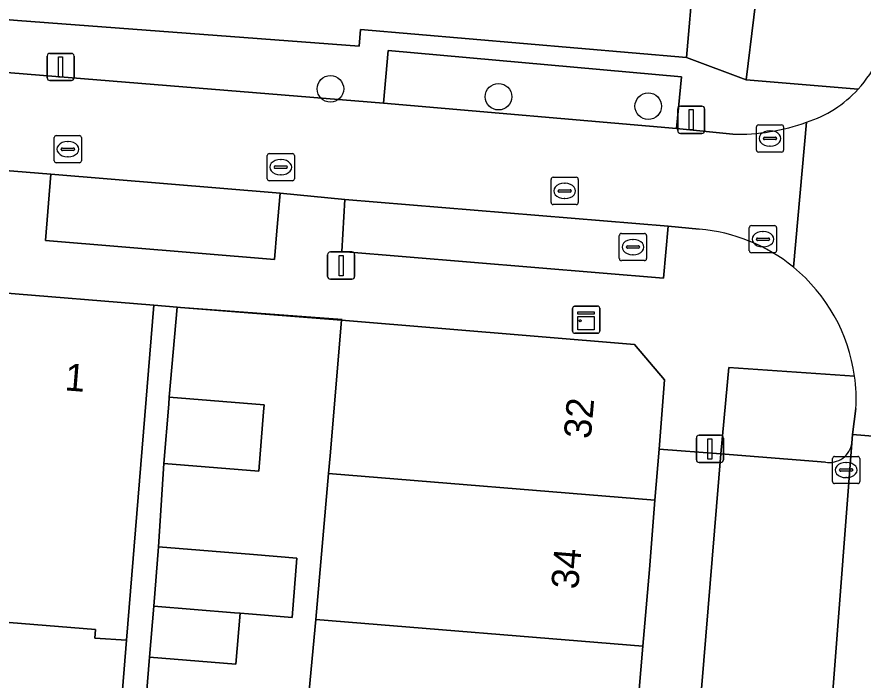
# Model space of a CAD drawing. Extents: x 159960 to 160866, y 382700 to 383354.
# Drawn here: x 160554.21 to 160585.31, y 383175.72 to 383200.11 of the extents above; entities that cross this region are included whole.
import ezdxf

# ---------------------------------------------------------------- set-up
doc = ezdxf.new("R2010")
doc.units = 0
for name, color, linetype in [('IMGEO_Boom', 7, 'Continuous'), ('IMGEO_Erf', 7, 'Continuous'), ('IMGEO_Groenvoorziening', 7, 'Continuous'), ('IMGEO_Kast', 7, 'Continuous'), ('IMGEO_Kolk', 7, 'Continuous'), ('IMGEO_Lichtmast', 7, 'Continuous'), ('IMGEO_Muur', 7, 'Continuous'), ('IMGEO_Pand', 7, 'Continuous'), ('IMGEO_Pand_nummerreeks', 7, 'Continuous'), ('IMGEO_Parkeervlak_open', 7, 'Continuous'), ('IMGEO_Rijbaan_lokaal_open', 7, 'Continuous'), ('IMGEO_Rioolput', 7, 'Continuous'), ('IMGEO_Voetpad_open', 7, 'Continuous')]:
    doc.layers.add(name, color=color, linetype=linetype)

msp = doc.modelspace()

# ---------------------------------------------------------------- linework, layer by layer
at = {"layer": 'IMGEO_Boom'}
for centre in [(160565.732, 383197.465), (160571.913, 383197.177), (160577.417, 383196.828)]:
    msp.add_circle(centre, 0.489, dxfattribs=at)
at = {"layer": 'IMGEO_Erf'}
for points in [[(160564.691, 383172.585), (160565.194, 383177.951), (160565.665, 383183.319), (160565.723, 383183.97), (160566.136, 383188.953), (160560.216, 383189.428), (160560.097, 383189.438), (160559.811, 383186.122), (160563.3, 383185.837), (160563.279, 383185.582), (160563.101, 383183.399), (160559.612, 383183.684), (160559.415, 383180.621), (160562.904, 383180.336), (160564.5, 383180.206), (160564.322, 383178.023), (160562.726, 383178.153), (160562.415, 383178.178), (160562.262, 383176.304), (160559.084, 383176.563), (160558.245, 383166.266)], [(160557.442, 383167.296), (160558.242, 383177.186), (160557.078, 383177.266), (160557.094, 383177.585), (160552.556, 383177.948), (160547.158, 383178.378), (160541.76, 383178.809), (160536.362, 383179.24), (160530.965, 383179.671), (160525.567, 383180.102), (160520.169, 383180.533), (160514.771, 383180.963), (160509.373, 383181.394)]]:
    msp.add_lwpolyline(points, dxfattribs=at)
at = {"layer": 'IMGEO_Groenvoorziening'}
for points in [[(160585.434, 383202.074), (160581.574, 383202.42), (160581.011, 383197.801), (160585.127, 383197.45)], [(160585.001, 383186.895), (160580.384, 383187.222), (160580.09, 383184.046), (160583.927, 383183.734)], [(160584.902, 383184.438), (160584.93, 383184.746), (160585.049, 383185.702)]]:
    msp.add_lwpolyline(points, dxfattribs=at)
msp.add_lwpolyline([(160563.766, 383192.242), (160563.881, 383193.633), (160555.46, 383194.328), (160555.259, 383191.887), (160563.68, 383191.192)], close=True, dxfattribs=at)
for centre, radius, start, end in [((160581.881, 383200.437), 4.411, 317.3748, 353.4876), ((160578.689, 383186.044), 6.37, 356.9261, 7.682), ((160584.072, 383184.56), 0.839, 260.0398, 351.6226)]:
    msp.add_arc(centre, radius, start, end, dxfattribs=at)
at = {"layer": 'IMGEO_Kast'}
for p, q in [((160574.634, 383188.548), (160574.634, 383189.389)), ((160574.634, 383189.389), (160574.634, 383188.548)), ((160574.709, 383189.473), (160575.55, 383189.473)), ((160575.55, 383189.473), (160574.709, 383189.473)), ((160575.634, 383189.398), (160575.634, 383188.557)), ((160575.634, 383188.557), (160575.634, 383189.398)), ((160575.559, 383188.473), (160574.718, 383188.473)), ((160574.718, 383188.473), (160575.559, 383188.473))]:
    msp.add_line(p, q, dxfattribs=at)
for points in [[(160574.829, 383189.263), (160575.429, 383189.263), (160575.429, 383189.178), (160574.829, 383189.178), (160574.829, 383189.263)], [(160574.829, 383189.088), (160575.429, 383189.088), (160575.429, 383188.599), (160574.829, 383188.599), (160574.829, 383189.088)]]:
    msp.add_lwpolyline(points, dxfattribs=at)
msp.add_circle((160574.913, 383188.937), 0.0377, dxfattribs=at)
for centre, start, end in [((160574.712, 383189.395), 92.4484, 184.2845), ((160574.712, 383189.395), 92.4484, 184.2845), ((160575.556, 383189.395), 2.4484, 94.2845), ((160575.556, 383189.395), 2.4484, 94.2845), ((160574.712, 383188.551), 182.4484, 274.2845), ((160574.712, 383188.551), 182.4484, 274.2845), ((160575.556, 383188.551), 272.4484, 4.2845), ((160575.556, 383188.551), 272.4484, 4.2845)]:
    msp.add_arc(centre, 0.0779, start, end, dxfattribs=at)
at = {"layer": 'IMGEO_Kolk'}
for p, q in [((160581.392, 383195.215), (160581.392, 383196.067)), ((160581.467, 383196.141), (160582.319, 383196.141)), ((160582.393, 383196.067), (160582.393, 383195.215)), ((160581.88, 383195.921), (160581.905, 383195.921)), ((160555.581, 383194.819), (160555.581, 383195.671)), ((160555.656, 383195.745), (160556.508, 383195.745)), ((160556.069, 383195.525), (160556.094, 383195.525)), ((160556.582, 383195.671), (160556.582, 383194.819)), ((160581.651, 383195.635), (160581.651, 383195.647)), ((160582.089, 383195.598), (160581.691, 383195.598)), ((160581.694, 383195.684), (160582.092, 383195.684)), ((160582.135, 383195.647), (160582.135, 383195.635)), ((160555.84, 383195.239), (160555.84, 383195.251)), ((160556.278, 383195.202), (160555.88, 383195.202)), ((160555.883, 383195.288), (160556.281, 383195.288)), ((160556.324, 383195.251), (160556.324, 383195.239)), ((160582.319, 383195.141), (160581.467, 383195.141)), ((160581.903, 383195.361), (160581.878, 383195.361)), ((160556.092, 383194.965), (160556.067, 383194.965)), ((160563.408, 383194.159), (160563.408, 383195.011)), ((160563.483, 383195.085), (160564.335, 383195.085)), ((160563.896, 383194.865), (160563.921, 383194.865)), ((160564.409, 383195.011), (160564.409, 383194.159)), ((160556.508, 383194.745), (160555.656, 383194.745)), ((160563.667, 383194.579), (160563.667, 383194.591)), ((160564.105, 383194.542), (160563.707, 383194.542)), ((160563.71, 383194.628), (160564.108, 383194.628)), ((160564.151, 383194.591), (160564.151, 383194.579)), ((160563.919, 383194.305), (160563.894, 383194.305)), ((160573.919, 383194.211), (160574.771, 383194.211)), ((160564.335, 383194.085), (160563.483, 383194.085)), ((160573.844, 383193.285), (160573.844, 383194.137)), ((160574.332, 383193.991), (160574.357, 383193.991)), ((160574.845, 383194.137), (160574.845, 383193.285)), ((160574.103, 383193.705), (160574.103, 383193.717)), ((160574.541, 383193.668), (160574.143, 383193.668)), ((160574.146, 383193.754), (160574.544, 383193.754)), ((160574.587, 383193.717), (160574.587, 383193.705)), ((160574.355, 383193.431), (160574.33, 383193.431)), ((160574.771, 383193.211), (160573.919, 383193.211)), ((160581.132, 383191.509), (160581.132, 383192.361)), ((160581.207, 383192.435), (160582.059, 383192.435)), ((160582.133, 383192.361), (160582.133, 383191.509)), ((160581.62, 383192.215), (160581.645, 383192.215)), ((160581.391, 383191.929), (160581.391, 383191.941)), ((160581.829, 383191.892), (160581.431, 383191.892)), ((160581.434, 383191.978), (160581.832, 383191.978)), ((160581.875, 383191.941), (160581.875, 383191.929)), ((160582.059, 383191.435), (160581.207, 383191.435)), ((160581.643, 383191.655), (160581.618, 383191.655)), ((160584.266, 383183.944), (160585.118, 383183.944)), ((160584.191, 383183.018), (160584.191, 383183.87)), ((160584.679, 383183.724), (160584.704, 383183.724)), ((160585.192, 383183.87), (160585.192, 383183.018)), ((160584.45, 383183.438), (160584.45, 383183.45)), ((160584.888, 383183.401), (160584.49, 383183.401)), ((160584.493, 383183.487), (160584.891, 383183.487)), ((160584.934, 383183.45), (160584.934, 383183.438)), ((160584.702, 383183.164), (160584.677, 383183.164)), ((160585.118, 383182.944), (160584.266, 383182.944))]:
    msp.add_line(p, q, dxfattribs=at)
for points in [[(160581.392, 383195.215), (160581.392, 383196.067)], [(160581.467, 383196.141), (160582.319, 383196.141)], [(160582.393, 383196.067), (160582.393, 383195.215)], [(160555.581, 383194.819), (160555.581, 383195.671)], [(160555.656, 383195.745), (160556.508, 383195.745)], [(160556.582, 383195.671), (160556.582, 383194.819)], [(160582.319, 383195.141), (160581.467, 383195.141)], [(160563.408, 383194.159), (160563.408, 383195.011)], [(160563.483, 383195.085), (160564.335, 383195.085)], [(160564.409, 383195.011), (160564.409, 383194.159)], [(160556.508, 383194.745), (160555.656, 383194.745)], [(160573.919, 383194.211), (160574.771, 383194.211)], [(160564.335, 383194.085), (160563.483, 383194.085)], [(160573.844, 383193.285), (160573.844, 383194.137)], [(160574.845, 383194.137), (160574.845, 383193.285)], [(160574.771, 383193.211), (160573.919, 383193.211)], [(160581.132, 383191.509), (160581.132, 383192.361)], [(160581.207, 383192.435), (160582.059, 383192.435)], [(160582.133, 383192.361), (160582.133, 383191.509)], [(160582.059, 383191.435), (160581.207, 383191.435)], [(160584.266, 383183.944), (160585.118, 383183.944)], [(160584.191, 383183.018), (160584.191, 383183.87)], [(160585.192, 383183.87), (160585.192, 383183.018)], [(160585.118, 383182.944), (160584.266, 383182.944)]]:
    msp.add_lwpolyline(points, dxfattribs=at)
for centre, radius, start, end in [((160581.469, 383196.065), 0.0765, 91.552, 178.448), ((160581.469, 383196.065), 0.0765, 91.552, 178.448), ((160582.317, 383196.065), 0.0765, 1.552, 88.448), ((160582.317, 383196.065), 0.0765, 1.552, 88.448), ((160555.658, 383195.669), 0.0765, 91.552, 178.448), ((160555.658, 383195.669), 0.0765, 91.552, 178.448), ((160556.506, 383195.669), 0.0765, 1.552, 88.448), ((160556.506, 383195.669), 0.0765, 1.552, 88.448), ((160581.691, 383195.644), 0.0403, 85.8775, 175.7526), ((160581.688, 383195.634), 0.0366, 178.938, 274.7102), ((160582.092, 383195.641), 0.043, 264.8664, 352.4533), ((160582.096, 383195.646), 0.0386, 1.7309, 96.639), ((160555.88, 383195.248), 0.0403, 85.8775, 175.7526), ((160555.877, 383195.238), 0.0366, 178.938, 274.7102), ((160556.281, 383195.245), 0.043, 264.8664, 352.4533), ((160556.285, 383195.25), 0.0386, 1.7309, 96.639), ((160581.469, 383195.217), 0.0765, 181.552, 268.448), ((160581.469, 383195.217), 0.0765, 181.552, 268.448), ((160582.317, 383195.217), 0.0765, 271.552, 358.448), ((160582.317, 383195.217), 0.0765, 271.552, 358.448), ((160555.658, 383194.821), 0.0765, 181.552, 268.448), ((160555.658, 383194.821), 0.0765, 181.552, 268.448), ((160556.506, 383194.821), 0.0765, 271.552, 358.448), ((160556.506, 383194.821), 0.0765, 271.552, 358.448), ((160563.485, 383195.009), 0.0765, 91.552, 178.448), ((160563.485, 383195.009), 0.0765, 91.552, 178.448), ((160564.333, 383195.009), 0.0765, 1.552, 88.448), ((160564.333, 383195.009), 0.0765, 1.552, 88.448), ((160563.707, 383194.588), 0.0403, 85.8775, 175.7526), ((160563.704, 383194.578), 0.0366, 178.938, 274.7102), ((160564.108, 383194.585), 0.043, 264.8664, 352.4533), ((160564.112, 383194.59), 0.0386, 1.7309, 96.639), ((160573.921, 383194.135), 0.0765, 91.552, 178.448), ((160573.921, 383194.135), 0.0765, 91.552, 178.448), ((160574.769, 383194.135), 0.0765, 1.552, 88.448), ((160574.769, 383194.135), 0.0765, 1.552, 88.448), ((160563.485, 383194.161), 0.0765, 181.552, 268.448), ((160563.485, 383194.161), 0.0765, 181.552, 268.448), ((160564.333, 383194.161), 0.0765, 271.552, 358.448), ((160564.333, 383194.161), 0.0765, 271.552, 358.448), ((160574.143, 383193.714), 0.0403, 85.8775, 175.7526), ((160574.14, 383193.704), 0.0366, 178.938, 274.7102), ((160574.544, 383193.711), 0.043, 264.8664, 352.4533), ((160574.548, 383193.716), 0.0386, 1.7309, 96.639), ((160573.921, 383193.287), 0.0765, 181.552, 268.448), ((160573.921, 383193.287), 0.0765, 181.552, 268.448), ((160574.769, 383193.287), 0.0765, 271.552, 358.448), ((160574.769, 383193.287), 0.0765, 271.552, 358.448), ((160581.209, 383192.359), 0.0765, 91.552, 178.448), ((160581.209, 383192.359), 0.0765, 91.552, 178.448), ((160582.057, 383192.359), 0.0765, 1.552, 88.448), ((160582.057, 383192.359), 0.0765, 1.552, 88.448), ((160581.431, 383191.938), 0.0403, 85.8775, 175.7526), ((160581.428, 383191.928), 0.0366, 178.938, 274.7102), ((160581.832, 383191.935), 0.043, 264.8664, 352.4533), ((160581.836, 383191.94), 0.0386, 1.7309, 96.639), ((160581.209, 383191.511), 0.0765, 181.552, 268.448), ((160581.209, 383191.511), 0.0765, 181.552, 268.448), ((160582.057, 383191.511), 0.0765, 271.552, 358.448), ((160582.057, 383191.511), 0.0765, 271.552, 358.448), ((160584.268, 383183.868), 0.0765, 91.552, 178.448), ((160584.268, 383183.868), 0.0765, 91.552, 178.448), ((160585.116, 383183.868), 0.0765, 1.552, 88.448), ((160585.116, 383183.868), 0.0765, 1.552, 88.448), ((160584.49, 383183.447), 0.0403, 85.8775, 175.7526), ((160584.487, 383183.437), 0.0366, 178.938, 274.7102), ((160584.891, 383183.444), 0.043, 264.8664, 352.4533), ((160584.895, 383183.449), 0.0386, 1.7309, 96.639), ((160584.268, 383183.02), 0.0765, 181.552, 268.448), ((160584.268, 383183.02), 0.0765, 181.552, 268.448), ((160585.116, 383183.02), 0.0765, 271.552, 358.448), ((160585.116, 383183.02), 0.0765, 271.552, 358.448)]:
    msp.add_arc(centre, radius, start, end, dxfattribs=at)
for centre, major_axis, ratio, start_param, end_param in [((160581.879, 383195.641), (-0.387, 0.002), 0.722429, 4.712389, 7.853982), ((160581.904, 383195.641), (-0.39, 0.002), 0.717154, 1.570796, 4.712389), ((160556.068, 383195.245), (-0.387, 0.002), 0.722429, 4.712389, 7.853982), ((160556.093, 383195.245), (-0.39, 0.002), 0.717154, 1.570796, 4.712389), ((160563.895, 383194.585), (-0.387, 0.002), 0.722429, 4.712389, 7.853982), ((160563.92, 383194.585), (-0.39, 0.002), 0.717154, 1.570796, 4.712389), ((160574.331, 383193.711), (-0.387, 0.002), 0.722429, 4.712389, 7.853982), ((160574.356, 383193.711), (-0.39, 0.002), 0.717154, 1.570796, 4.712389), ((160581.619, 383191.935), (-0.387, 0.002), 0.722429, 4.712389, 7.853982), ((160581.644, 383191.935), (-0.39, 0.002), 0.717154, 1.570796, 4.712389), ((160584.678, 383183.444), (-0.387, 0.002), 0.722429, 4.712389, 7.853982), ((160584.703, 383183.444), (-0.39, 0.002), 0.717154, 1.570796, 4.712389)]:
    msp.add_ellipse(centre, major_axis=major_axis, ratio=ratio, start_param=start_param, end_param=end_param, dxfattribs=at)
at = {"layer": 'IMGEO_Lichtmast'}
for p, q in [((160555.32, 383197.872), (160555.32, 383198.672)), ((160555.32, 383198.672), (160555.32, 383197.872)), ((160555.42, 383198.772), (160556.21, 383198.772)), ((160556.21, 383198.772), (160555.42, 383198.772)), ((160556.31, 383198.672), (160556.31, 383197.872)), ((160556.31, 383197.872), (160556.31, 383198.672)), ((160556.21, 383197.772), (160555.42, 383197.772)), ((160555.42, 383197.772), (160556.21, 383197.772)), ((160578.499, 383195.929), (160578.499, 383196.729)), ((160578.499, 383196.729), (160578.499, 383195.929)), ((160578.599, 383196.829), (160579.389, 383196.829)), ((160579.389, 383196.829), (160578.599, 383196.829)), ((160579.489, 383196.729), (160579.489, 383195.929)), ((160579.489, 383195.929), (160579.489, 383196.729)), ((160579.389, 383195.829), (160578.599, 383195.829)), ((160578.599, 383195.829), (160579.389, 383195.829)), ((160565.73, 383191.466), (160566.52, 383191.466)), ((160566.52, 383191.466), (160565.73, 383191.466)), ((160565.63, 383190.566), (160565.63, 383191.366)), ((160565.63, 383191.366), (160565.63, 383190.566)), ((160566.62, 383191.366), (160566.62, 383190.566)), ((160566.62, 383190.566), (160566.62, 383191.366)), ((160566.52, 383190.466), (160565.73, 383190.466)), ((160565.73, 383190.466), (160566.52, 383190.466)), ((160579.187, 383183.821), (160579.187, 383184.621)), ((160579.187, 383184.621), (160579.187, 383183.821)), ((160579.287, 383184.721), (160580.077, 383184.721)), ((160580.077, 383184.721), (160579.287, 383184.721)), ((160580.177, 383184.621), (160580.177, 383183.821)), ((160580.177, 383183.821), (160580.177, 383184.621)), ((160580.077, 383183.721), (160579.287, 383183.721)), ((160579.287, 383183.721), (160580.077, 383183.721))]:
    msp.add_line(p, q, dxfattribs=at)
for points in [[(160555.74, 383198.647), (160555.89, 383198.647), (160555.89, 383197.897), (160555.74, 383197.897), (160555.74, 383198.647)], [(160578.919, 383196.704), (160579.069, 383196.704), (160579.069, 383195.954), (160578.919, 383195.954), (160578.919, 383196.704)], [(160566.05, 383191.341), (160566.2, 383191.341), (160566.2, 383190.591), (160566.05, 383190.591), (160566.05, 383191.341)], [(160579.607, 383184.596), (160579.757, 383184.596), (160579.757, 383183.846), (160579.607, 383183.846), (160579.607, 383184.596)]]:
    msp.add_lwpolyline(points, dxfattribs=at)
for centre, start, end in [((160555.42, 383198.672), 90, 180), ((160555.42, 383198.672), 90, 180), ((160556.21, 383198.672), 0, 90), ((160556.21, 383198.672), 360, 90), ((160555.42, 383197.872), 180, 270), ((160555.42, 383197.872), 180, 270), ((160556.21, 383197.872), 270, 0), ((160556.21, 383197.872), 270, 0), ((160578.599, 383196.729), 90, 180), ((160578.599, 383196.729), 90, 180), ((160579.389, 383196.729), 0, 90), ((160579.389, 383196.729), 360, 90), ((160578.599, 383195.929), 180, 270), ((160578.599, 383195.929), 180, 270), ((160579.389, 383195.929), 270, 0), ((160579.389, 383195.929), 270, 0), ((160565.73, 383191.366), 90, 180), ((160565.73, 383191.366), 90, 180), ((160566.52, 383191.366), 0, 90), ((160566.52, 383191.366), 360, 90), ((160565.73, 383190.566), 180, 270), ((160565.73, 383190.566), 180, 270), ((160566.52, 383190.566), 270, 0), ((160566.52, 383190.566), 270, 0), ((160579.287, 383184.621), 90, 180), ((160579.287, 383184.621), 90, 180), ((160580.077, 383184.621), 0, 90), ((160580.077, 383184.621), 360, 90), ((160579.287, 383183.821), 180, 270), ((160579.287, 383183.821), 180, 270), ((160580.077, 383183.821), 270, 0), ((160580.077, 383183.821), 270, 0)]:
    msp.add_arc(centre, 0.1, start, end, dxfattribs=at)
at = {"layer": 'IMGEO_Muur'}
msp.add_lwpolyline([(160566.163, 383188.979), (160560.216, 383189.428)], dxfattribs=at)
at = {"layer": 'IMGEO_Pand'}
for points in [[(160552.556, 383177.948), (160557.094, 383177.585), (160557.078, 383177.266), (160558.242, 383177.186), (160559.239, 383189.512), (160553.535, 383189.972)], [(160566.136, 383188.953), (160565.723, 383183.97), (160565.665, 383183.319), (160577.664, 383182.341), (160577.812, 383184.207), (160578.016, 383186.764), (160576.912, 383188.059)], [(160563.279, 383185.582), (160563.3, 383185.837), (160559.811, 383186.122), (160559.79, 383185.867), (160559.612, 383183.684), (160563.101, 383183.399)], [(160577.664, 383182.341), (160565.665, 383183.319), (160565.194, 383177.951), (160577.22, 383176.97), (160577.46, 383179.786)], [(160562.904, 383180.336), (160559.415, 383180.621), (160559.237, 383178.438), (160562.203, 383178.196), (160562.415, 383178.178), (160562.726, 383178.153), (160564.322, 383178.023), (160564.5, 383180.206)], [(160562.415, 383178.178), (160562.203, 383178.196), (160559.237, 383178.438), (160559.084, 383176.563), (160562.262, 383176.304)], [(160577.22, 383176.97), (160565.194, 383177.951), (160564.691, 383172.585), (160576.762, 383171.601)]]:
    msp.add_lwpolyline(points, close=True, dxfattribs=at)
at = {"layer": 'IMGEO_Parkeervlak_open'}
for points in [[(160567.682, 383196.943), (160578.459, 383196.01), (160578.633, 383197.908), (160567.859, 383198.877)], [(160578.154, 383192.416), (160566.263, 383193.391), (160566.152, 383191.489), (160577.979, 383190.502)]]:
    msp.add_lwpolyline(points, close=True, dxfattribs=at)
for points in [[(160584.034, 383173.065), (160584.902, 383184.438)], [(160583.927, 383183.734), (160580.09, 383184.046), (160579.301, 383174.503), (160583.133, 383174.103)]]:
    msp.add_lwpolyline(points, dxfattribs=at)
msp.add_arc((160584.072, 383184.56), 0.839, 260.0398, 351.6226, dxfattribs=at)
at = {"layer": 'IMGEO_Rijbaan_lokaal_open'}
for points in [[(160567.682, 383196.943), (160542.376, 383199.003), (160542.105, 383195.429), (160544.398, 383195.24), (160552.869, 383194.541), (160555.46, 383194.328), (160563.881, 383193.633), (160566.263, 383193.391), (160578.154, 383192.416), (160579.29, 383192.301)], [(160580.526, 383195.801), (160578.459, 383196.01), (160567.682, 383196.943)], [(160583.239, 383196.238), (160582.751, 383190.908)], [(160582.751, 383190.908), (160583.239, 383196.238)], [(160585.049, 383185.702), (160584.93, 383184.746), (160590.797, 383184.278), (160591.022, 383186.62), (160591.264, 383189.141), (160591.552, 383194.156)]]:
    msp.add_lwpolyline(points, dxfattribs=at)
msp.add_lwpolyline([(160589.841, 383172.572), (160590.779, 383184.066), (160590.797, 383184.278), (160584.93, 383184.746), (160584.902, 383184.438), (160584.034, 383173.065), (160582.903, 383159.212), (160582.9, 383159.082), (160582.548, 383154.955), (160582.483, 383154.641), (160581.621, 383144.187), (160581.585, 383143.748), (160587.408, 383143.248), (160587.437, 383143.6), (160588.321, 383154.197), (160588.383, 383154.87), (160588.513, 383156.295), (160588.744, 383158.808)], close=True, dxfattribs=at)
for centre, radius, start, end in [((160581.881, 383200.437), 4.411, 317.3748, 353.4876), ((160581.875, 383200.44), 4.418, 287.9878, 317.409), ((160580.739, 383203.116), 7.318, 268.3287, 289.9721), ((160578.785, 383186.05), 6.272, 50.7728, 85.3792), ((160578.782, 383186.046), 6.276, 7.7782, 50.7786), ((160578.689, 383186.044), 6.37, 356.9261, 7.682)]:
    msp.add_arc(centre, radius, start, end, dxfattribs=at)
at = {"layer": 'IMGEO_Rioolput'}
for p, q in [((160576.353, 383191.22), (160576.353, 383192.072)), ((160576.428, 383192.146), (160577.28, 383192.146)), ((160577.354, 383192.072), (160577.354, 383191.22)), ((160576.841, 383191.926), (160576.866, 383191.926)), ((160576.612, 383191.64), (160576.612, 383191.652)), ((160577.05, 383191.603), (160576.652, 383191.603)), ((160576.655, 383191.689), (160577.053, 383191.689)), ((160577.096, 383191.652), (160577.096, 383191.64)), ((160577.28, 383191.146), (160576.428, 383191.146)), ((160576.864, 383191.366), (160576.839, 383191.366))]:
    msp.add_line(p, q, dxfattribs=at)
for points in [[(160576.353, 383191.22), (160576.353, 383192.072)], [(160576.428, 383192.146), (160577.28, 383192.146)], [(160577.354, 383192.072), (160577.354, 383191.22)], [(160577.28, 383191.146), (160576.428, 383191.146)]]:
    msp.add_lwpolyline(points, dxfattribs=at)
for centre, radius, start, end in [((160576.43, 383192.07), 0.0765, 91.552, 178.448), ((160576.43, 383192.07), 0.0765, 91.552, 178.448), ((160577.278, 383192.07), 0.0765, 1.552, 88.448), ((160577.278, 383192.07), 0.0765, 1.552, 88.448), ((160576.652, 383191.649), 0.0403, 85.8775, 175.7526), ((160576.649, 383191.639), 0.0366, 178.938, 274.7102), ((160577.053, 383191.646), 0.043, 264.8664, 352.4533), ((160577.057, 383191.651), 0.0386, 1.7309, 96.639), ((160576.43, 383191.222), 0.0765, 181.552, 268.448), ((160576.43, 383191.222), 0.0765, 181.552, 268.448), ((160577.278, 383191.222), 0.0765, 271.552, 358.448), ((160577.278, 383191.222), 0.0765, 271.552, 358.448)]:
    msp.add_arc(centre, radius, start, end, dxfattribs=at)
for centre, major_axis, ratio, start_param, end_param in [((160576.84, 383191.646), (-0.387, 0.002), 0.722429, 4.712389, 7.853982), ((160576.865, 383191.646), (-0.39, 0.002), 0.717154, 1.570796, 4.712389)]:
    msp.add_ellipse(centre, major_axis=major_axis, ratio=ratio, start_param=start_param, end_param=end_param, dxfattribs=at)
at = {"layer": 'IMGEO_Voetpad_open'}
for points in [[(160590.01, 383292.529), (160586.429, 383292.981), (160585.452, 383280.608), (160585.404, 383279.996), (160586.784, 383279.877), (160585.9, 383269.316), (160584.569, 383269.446), (160583.022, 383249.676), (160582.981, 383249.253), (160582.88, 383247.781), (160582.344, 383240.936), (160581.98, 383236.274), (160579.082, 383201.597), (160578.819, 383198.623), (160581.011, 383197.801), (160581.574, 383202.42), (160582.177, 383209.489), (160582.317, 383211.506), (160583.342, 383223.457), (160583.628, 383227.471), (160587.701, 383227.093), (160587.161, 383232.265)], [(160507.543, 383203.899), (160532.407, 383201.802), (160543.672, 383200.881), (160554.232, 383199.98), (160566.784, 383199.039), (160566.841, 383199.647), (160578.819, 383198.623), (160579.082, 383201.597), (160581.98, 383236.274), (160570.304, 383237.257), (160570.385, 383238.185), (160570.07, 383238.212), (160565.614, 383238.538), (160510.942, 383242.971)], [(160507.719, 383206.111), (160457.086, 383210.211), (160452.046, 383210.622), (160451.909, 383208.902), (160455.55, 383208.627), (160460.328, 383208.187), (160505.945, 383204.477), (160505.82, 383202.464), (160507.106, 383202.321), (160507.958, 383202.118), (160510.042, 383201.635), (160510.617, 383201.588), (160533.906, 383199.692), (160542.376, 383199.003), (160567.682, 383196.943), (160567.859, 383198.877), (160578.633, 383197.908), (160578.459, 383196.01), (160580.526, 383195.801)], [(160585.127, 383197.45), (160581.011, 383197.801), (160578.819, 383198.623), (160566.841, 383199.647), (160566.784, 383199.039), (160554.232, 383199.98), (160543.672, 383200.881), (160532.407, 383201.802), (160507.543, 383203.899), (160507.719, 383206.111)], [(160579.29, 383192.301), (160578.154, 383192.416), (160577.979, 383190.502), (160566.152, 383191.489), (160566.263, 383193.391), (160563.881, 383193.633), (160563.766, 383192.242), (160563.68, 383191.192), (160555.259, 383191.887), (160555.46, 383194.328), (160552.869, 383194.541), (160552.668, 383192.1), (160544.197, 383192.799), (160544.398, 383195.24), (160542.105, 383195.429), (160541.904, 383192.988), (160533.483, 383193.682), (160533.684, 383196.123), (160531.143, 383196.315), (160530.931, 383193.743), (160522.68, 383194.421), (160522.898, 383196.936)], [(160510.355, 383193.447), (160515.754, 383193.013), (160521.151, 383192.578), (160526.548, 383192.144), (160531.946, 383191.709), (160537.343, 383191.275), (160542.741, 383190.841), (160548.138, 383190.406), (160553.535, 383189.972), (160559.239, 383189.512), (160560.097, 383189.438), (160560.216, 383189.428), (160566.136, 383188.953), (160576.912, 383188.059), (160578.016, 383186.764), (160577.812, 383184.207), (160580.09, 383184.046), (160580.384, 383187.222), (160585.001, 383186.895)], [(160558.245, 383166.266), (160559.084, 383176.563), (160559.237, 383178.438), (160559.415, 383180.621), (160559.612, 383183.684), (160559.79, 383185.867), (160559.811, 383186.122), (160560.097, 383189.438), (160559.239, 383189.512), (160558.242, 383177.186), (160557.442, 383167.296)]]:
    msp.add_lwpolyline(points, dxfattribs=at)
msp.add_lwpolyline([(160579.178, 383172.524), (160579.301, 383174.503), (160580.09, 383184.046), (160577.812, 383184.207), (160577.664, 383182.341), (160577.46, 383179.786), (160577.22, 383176.97), (160576.762, 383171.601), (160576.324, 383166.23), (160575.677, 383158.296), (160575.477, 383155.851), (160574.61, 383145.13), (160576.888, 383144.956), (160577.659, 383154.277), (160577.733, 383155.41), (160581.415, 383155.093), (160581.748, 383159.197), (160578.08, 383159.521), (160578.143, 383160.547)], close=True, dxfattribs=at)
for centre, radius, start, end in [((160581.875, 383200.44), 4.418, 287.9878, 317.409), ((160580.739, 383203.116), 7.318, 268.3287, 289.9721), ((160578.785, 383186.05), 6.272, 50.7728, 85.3792), ((160578.782, 383186.046), 6.276, 7.7782, 50.7786)]:
    msp.add_arc(centre, radius, start, end, dxfattribs=at)

# ---------------------------------------------------------------- texts
at = {"layer": 'IMGEO_Pand_nummerreeks'}
for s, rotation, p in [('1', 355.343, (160555.942, 383186.38)), ('32', 85.0499, (160575.302, 383184.568)), ('34', 85.3363, (160574.841, 383179.039))]:
    msp.add_text(s, height=1, rotation=rotation, dxfattribs=at).set_placement(p)

doc.saveas('drawing.dxf')
